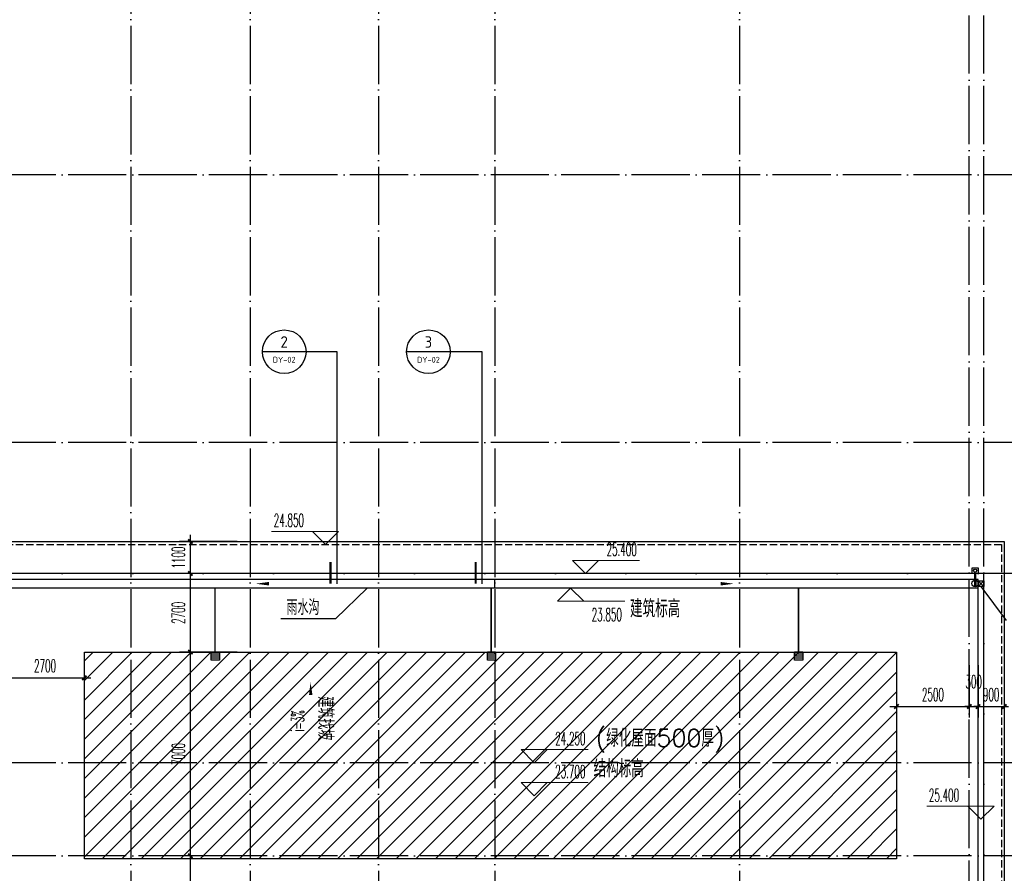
# Model space of a CAD drawing. Extents: x 1779708 to 7299578, y -1121471 to 88434.
# Tile 495 of 656: x 4870145 to 4903969, y -1020145 to -990809. Entities that reach past the tile are written whole.
import ezdxf
from ezdxf.enums import TextEntityAlignment as Align

# ---------------------------------------------------------------- set-up
doc = ezdxf.new("R2010")
doc.units = 0
doc.header["$LTSCALE"] = 1000
doc.header["$MEASUREMENT"] = 0
doc.linetypes.add('DASH', pattern=[0.35, 0.25, -0.1])
doc.linetypes.add('DOTE', pattern=[2.4200000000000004, 2, -0.2, 0.02, -0.2])
doc.layers.get('0').update_dxf_attribs({"linetype": 'CONTINUOUS'})
doc.layers.get('Defpoints').update_dxf_attribs({"linetype": 'CONTINUOUS'})
for name, color, linetype in [('11111111111111111111111111111', 50, 'DASH'), ('a-dims', 7, 'CONTINUOUS'), ('DIM_IDEN', 3, 'CONTINUOUS'), ('DIM_SYMB', 3, 'CONTINUOUS'), ('DIM_污水', 3, 'CONTINUOUS'), ('DOTE', 1, 'DOTE'), ('EQUIP_地漏', 7, 'CONTINUOUS'), ('EQUIP_雨水斗', 7, 'CONTINUOUS'), ('P_PS_DIM', 1, 'CONTINUOUS'), ('PIPE-虹吸雨水', 4, 'CONTINUOUS'), ('PIPE-雨水', 4, 'CONTINUOUS'), ('PUB_DIM', 3, 'CONTINUOUS'), ('PUB_TEXT', 7, 'CONTINUOUS'), ('SPACE', 7, 'CONTINUOUS'), ('修改', 6, 'CONTINUOUS'), ('室外构件', 4, 'CONTINUOUS'), ('栏杆', 6, 'CONTINUOUS')]:
    doc.layers.add(name, color=color, linetype=linetype)
doc.layers.add('DIM_ELEV', color=3, linetype='CONTINUOUS', lineweight=13)
doc.styles.add('_TCH_DIM', font='SIMPLEX.shx', dxfattribs={"width": 0.7, "bigfont": 'GBCBIG.shx'})
doc.styles.add('_TCH_DIM_T3', font='SIMPLEX.shx', dxfattribs={"width": 0.4941176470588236, "bigfont": 'GBCBIG.shx'})
doc.styles.add('_TCH_SPACE', font='SIMPLEX', dxfattribs={"height": 5, "bigfont": 'GBCBIG'})
doc.styles.get("Standard").update_dxf_attribs({"font": 'GBENOR', "bigfont": 'GBCBIG'})
doc.dimstyles.new('_TCH_ARCH&&150', dxfattribs={"dimtxt": 446.25, "dimasz": 150, "dimexe": 375, "dimexo": 450, "dimgap": 189.375, "dimtad": 1, "dimdec": 0, "dimzin": 0, "dimdsep": 46, "dimtxsty": '_TCH_DIM_T3', "dimblk": 'ARCHTICK', "dimcen": 0.09, "dimdle": 225, "dimclrt": 7, "dimazin": 2, "dimtfac": 1, "dimtdec": 0, "dimtix": 1, "dimtmove": 2, "dimatfit": 3, "dimfxl": 250, "dimtolj": 1, "dimtzin": 0, "dimarcsym": 0})

# ---------------------------------------------------------------- blocks, each defined once
blk = doc.blocks.new('A$C159220C3')
at = {"layer": 'DOTE'}
for p, q in [((55500.00018952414, 149200.0015517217), (55500.00018952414, 7200.001551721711)), ((59600.00018952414, 149200.0015517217), (59600.00018952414, 7200.001551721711)), ((64000.00018952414, 149200.0015517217), (64000.00018952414, 7200.001551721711)), ((68000.00018952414, 149200.0015517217), (68000.00018952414, 7200.001551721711)), ((76400.00018952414, 149200.0015517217), (76400.00018952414, 7200.001551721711)), ((84300.00018952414, 7200.001551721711), (84300.00018952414, 149200.0015517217)), ((84800.00018952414, 7200.001551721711), (84800.00018952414, 149200.0015517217)), ((86800.00018952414, 73900.00155172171), (7200.000189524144, 73900.00155172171)), ((86800.00018952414, 64700.00155172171), (7200.000189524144, 64700.00155172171)), ((86800.00018952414, 60200.00155172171), (7200.000189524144, 60200.00155172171)), ((86800.00018952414, 53700.00155172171), (7200.000189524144, 53700.00155172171)), ((86800.00018952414, 50500.00155172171), (7200.000189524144, 50500.00155172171))]:
    blk.add_line(p, q, dxfattribs=at)
blk = doc.blocks.new('a1')
at = {"layer": '11111111111111111111111111111'}
for p, q in [((59121.95538733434, 49135.6092003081), (59121.95538733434, 48935.6092003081)), ((59321.95538733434, 49135.6092003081), (59121.95538733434, 49135.6092003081)), ((59321.95538733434, 48935.6092003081), (59321.95538733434, 49135.6092003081)), ((59121.95538733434, 48935.6092003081), (59321.95538733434, 48935.6092003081))]:
    blk.add_line(p, q, dxfattribs=at)
blk = doc.blocks.new('$TwtSys$00000137')
at = {"color": 7}
for p, q in [((-46.875, -93.75), (-46.875, 93.75)), ((0, -93.75), (0, 93.75)), ((46.875, -93.75), (46.875, 93.75))]:
    blk.add_line(p, q, dxfattribs=at)
blk.add_lwpolyline([(-93.75, -93.75), (93.75, -93.75), (93.75, 93.75), (-93.75, 93.75)], close=True, dxfattribs=at)
blk = doc.blocks.new('$TwtSys$00000139')
at = {"color": 7}
for p, q in [((-18.75, 91.8558653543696, 1e-08), (-18.75, -91.8558653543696, 1e-08)), ((18.75, 91.8558653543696, 1e-08), (18.75, -91.8558653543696, 1e-08))]:
    blk.add_line(p, q, dxfattribs=at)
blk.add_circle((0, 0, 1e-08), 93.75)
blk = doc.blocks.new('_ArchTick')
at = {"color": 0, "linetype": 'ByBlock', "const_width": 0.4}
blk.add_lwpolyline([(-0.5, -0.5), (0.5, 0.5)], dxfattribs=at)
blk = doc.blocks.new('*D5758')
at = {"layer": 'Defpoints', "color": 0, "transparency": 16777216}
for p in [(4872367.098528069, -1013427.349353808), (4869667.098467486, -1014893.315705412), (4872367.098528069, -1014893.315705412)]:
    blk.add_point(p, dxfattribs=at)
at = {"layer": 'PUB_DIM', "color": 0, "lineweight": -2, "transparency": 16777216}
for p, q in [((4869667.098467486, -1014443.315705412), (4869667.098467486, -1013052.349353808)), ((4872367.098528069, -1014443.315705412), (4872367.098528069, -1013052.349353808)), ((4869442.098467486, -1013427.349353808), (4872592.098528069, -1013427.349353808))]:
    blk.add_line(p, q, dxfattribs=at)
at = {"layer": 'PUB_DIM', "color": 0, "lineweight": -2, "transparency": 16777216, "xscale": 150, "yscale": 150, "zscale": 150, "rotation": 180}
blk.add_blockref('_ArchTick', (4869667.098467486, -1013427.349353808), dxfattribs=at)
at = {"layer": 'PUB_DIM', "color": 0, "lineweight": -2, "transparency": 16777216, "xscale": 150, "yscale": 150, "zscale": 150}
blk.add_blockref('_ArchTick', (4872367.098528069, -1013427.349353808), dxfattribs=at)
at = {"layer": 'PUB_DIM', "color": 7, "transparency": 16777216, "insert": (4871017.098497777, -1013014.849353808), "char_height": 446.25, "attachment_point": 5, "style": '_TCH_DIM_T3'}
blk.add_mtext('\\A1;2700', dxfattribs=at)
blk = doc.blocks.new('*D5762')
at = {"layer": 'Defpoints', "color": 0, "transparency": 16777216}
for p in [(4876008.425210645, -1019543.31570563), (4878067.098467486, -1019543.31570563), (4878067.098467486, -1022743.315705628)]:
    blk.add_point(p, dxfattribs=at)
at = {"layer": 'PUB_DIM', "color": 0, "lineweight": -2, "transparency": 16777216}
for p, q in [((4876008.425210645, -1022968.315705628), (4876008.425210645, -1019318.31570563)), ((4877617.098467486, -1019543.31570563), (4875633.425210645, -1019543.31570563)), ((4877617.098467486, -1022743.315705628), (4875633.425210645, -1022743.315705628))]:
    blk.add_line(p, q, dxfattribs=at)
at = {"layer": 'PUB_DIM', "color": 0, "lineweight": -2, "transparency": 16777216, "xscale": 150, "yscale": 150, "zscale": 150}
for p, rotation in [((4876008.425210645, -1019543.31570563), 90), ((4876008.425210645, -1022743.315705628), 270)]:
    blk.add_blockref('_ArchTick', p, dxfattribs=dict(at, rotation=rotation))
at = {"layer": 'PUB_DIM', "color": 7, "transparency": 16777216, "insert": (4875595.925210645, -1021143.315705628), "char_height": 446.25, "attachment_point": 5, "rotation": 90, "style": '_TCH_DIM_T3'}
blk.add_mtext('\\A1;3200', dxfattribs=at)
blk = doc.blocks.new('*D5763')
at = {"layer": 'Defpoints', "color": 0, "transparency": 16777216}
for p in [(4876008.425210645, -1012543.314363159), (4878067.098467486, -1012543.314363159), (4878067.098467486, -1019543.31570563)]:
    blk.add_point(p, dxfattribs=at)
at = {"layer": 'PUB_DIM', "color": 0, "lineweight": -2, "transparency": 16777216}
for p, q in [((4876008.425210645, -1019768.31570563), (4876008.425210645, -1012318.314363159)), ((4877617.098467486, -1012543.314363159), (4875633.425210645, -1012543.314363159)), ((4877617.098467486, -1019543.31570563), (4875633.425210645, -1019543.31570563))]:
    blk.add_line(p, q, dxfattribs=at)
at = {"layer": 'PUB_DIM', "color": 0, "lineweight": -2, "transparency": 16777216, "xscale": 150, "yscale": 150, "zscale": 150}
for p, rotation in [((4876008.425210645, -1012543.314363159), 90), ((4876008.425210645, -1019543.31570563), 270)]:
    blk.add_blockref('_ArchTick', p, dxfattribs=dict(at, rotation=rotation))
at = {"layer": 'PUB_DIM', "color": 7, "transparency": 16777216, "insert": (4875595.925210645, -1016043.315034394), "char_height": 446.25, "attachment_point": 5, "rotation": 90, "style": '_TCH_DIM_T3'}
blk.add_mtext('\\A1;7000', dxfattribs=at)
blk = doc.blocks.new('*D5764')
at = {"layer": 'Defpoints', "color": 0, "transparency": 16777216}
for p in [(4876008.425210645, -1009843.315705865), (4878067.098467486, -1009843.315705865), (4878067.098467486, -1012543.314363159)]:
    blk.add_point(p, dxfattribs=at)
at = {"layer": 'PUB_DIM', "color": 0, "lineweight": -2, "transparency": 16777216}
for p, q in [((4876008.425210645, -1012768.314363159), (4876008.425210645, -1009618.315705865)), ((4877617.098467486, -1009843.315705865), (4875633.425210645, -1009843.315705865)), ((4877617.098467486, -1012543.314363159), (4875633.425210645, -1012543.314363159))]:
    blk.add_line(p, q, dxfattribs=at)
at = {"layer": 'PUB_DIM', "color": 0, "lineweight": -2, "transparency": 16777216, "xscale": 150, "yscale": 150, "zscale": 150}
for p, rotation in [((4876008.425210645, -1009843.315705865), 90), ((4876008.425210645, -1012543.314363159), 270)]:
    blk.add_blockref('_ArchTick', p, dxfattribs=dict(at, rotation=rotation))
at = {"layer": 'PUB_DIM', "color": 7, "transparency": 16777216, "insert": (4875595.925210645, -1011193.315034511), "char_height": 446.25, "attachment_point": 5, "rotation": 90, "style": '_TCH_DIM_T3'}
blk.add_mtext('\\A1;2700', dxfattribs=at)
blk = doc.blocks.new('*D5765')
at = {"layer": 'Defpoints', "color": 0, "transparency": 16777216}
for p in [(4876008.425210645, -1008743.315704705), (4878067.098467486, -1008743.315704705), (4878067.098467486, -1009843.315705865)]:
    blk.add_point(p, dxfattribs=at)
at = {"layer": 'PUB_DIM', "color": 0, "lineweight": -2, "transparency": 16777216}
for p, q in [((4876008.425210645, -1010068.315705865), (4876008.425210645, -1008518.315704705)), ((4877617.098467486, -1008743.315704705), (4875633.425210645, -1008743.315704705)), ((4877617.098467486, -1009843.315705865), (4875633.425210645, -1009843.315705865))]:
    blk.add_line(p, q, dxfattribs=at)
at = {"layer": 'PUB_DIM', "color": 0, "lineweight": -2, "transparency": 16777216, "xscale": 150, "yscale": 150, "zscale": 150}
for p, rotation in [((4876008.425210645, -1008743.315704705), 90), ((4876008.425210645, -1009843.315705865), 270)]:
    blk.add_blockref('_ArchTick', p, dxfattribs=dict(at, rotation=rotation))
at = {"layer": 'PUB_DIM', "color": 7, "transparency": 16777216, "insert": (4875595.925210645, -1009293.315705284), "char_height": 446.25, "attachment_point": 5, "rotation": 90, "style": '_TCH_DIM_T3'}
blk.add_mtext('\\A1;1100', dxfattribs=at)
blk = doc.blocks.new('*D5766')
at = {"layer": 'Defpoints', "color": 0, "transparency": 16777216}
for p in [(4900267.098529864, -1012543.314398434), (4902767.098467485, -1012543.314398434), (4902767.098467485, -1014413.756088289)]:
    blk.add_point(p, dxfattribs=at)
at = {"layer": 'PUB_DIM', "color": 0, "lineweight": -2, "transparency": 16777216}
for p, q in [((4900267.098529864, -1012993.314398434), (4900267.098529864, -1014788.756088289)), ((4902767.098467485, -1012993.314398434), (4902767.098467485, -1014788.756088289)), ((4900042.098529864, -1014413.756088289), (4902992.098467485, -1014413.756088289))]:
    blk.add_line(p, q, dxfattribs=at)
at = {"layer": 'PUB_DIM', "color": 0, "lineweight": -2, "transparency": 16777216, "xscale": 150, "yscale": 150, "zscale": 150, "rotation": 180}
blk.add_blockref('_ArchTick', (4900267.098529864, -1014413.756088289), dxfattribs=at)
at = {"layer": 'PUB_DIM', "color": 0, "lineweight": -2, "transparency": 16777216, "xscale": 150, "yscale": 150, "zscale": 150}
blk.add_blockref('_ArchTick', (4902767.098467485, -1014413.756088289), dxfattribs=at)
at = {"layer": 'PUB_DIM', "color": 7, "transparency": 16777216, "insert": (4901517.098498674, -1014001.256088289), "char_height": 446.25, "attachment_point": 5, "style": '_TCH_DIM_T3'}
blk.add_mtext('\\A1;2500', dxfattribs=at)
blk = doc.blocks.new('*D5767')
at = {"layer": 'Defpoints', "color": 0, "transparency": 16777216}
for p in [(4902767.098467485, -1012543.314398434), (4903067.098466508, -1012543.314398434), (4903067.098466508, -1014413.756088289)]:
    blk.add_point(p, dxfattribs=at)
at = {"layer": 'PUB_DIM', "color": 0, "lineweight": -2, "transparency": 16777216}
for p, q in [((4902767.098467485, -1012993.314398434), (4902767.098467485, -1014788.756088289)), ((4903067.098466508, -1012993.314398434), (4903067.098466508, -1014788.756088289)), ((4902767.098467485, -1014413.756088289), (4902617.098467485, -1014413.756088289)), ((4902767.098467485, -1014413.756088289), (4903067.098466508, -1014413.756088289)), ((4903067.098466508, -1014413.756088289), (4903217.098466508, -1014413.756088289))]:
    blk.add_line(p, q, dxfattribs=at)
at = {"layer": 'PUB_DIM', "color": 0, "lineweight": -2, "transparency": 16777216, "xscale": 150, "yscale": 150, "zscale": 150}
blk.add_blockref('_ArchTick', (4902767.098467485, -1014413.756088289), dxfattribs=at)
at = {"layer": 'PUB_DIM', "color": 0, "lineweight": -2, "transparency": 16777216, "xscale": 150, "yscale": 150, "zscale": 150, "rotation": 180}
blk.add_blockref('_ArchTick', (4903067.098466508, -1014413.756088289), dxfattribs=at)
at = {"layer": 'PUB_DIM', "color": 7, "transparency": 16777216, "insert": (4902917.098466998, -1013562.506088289), "char_height": 446.25, "attachment_point": 5, "style": '_TCH_DIM_T3'}
blk.add_mtext('\\A1;300', dxfattribs=at)
blk = doc.blocks.new('*D5768')
at = {"layer": 'Defpoints', "color": 0, "transparency": 16777216}
for p in [(4903067.098466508, -1012543.314398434), (4903967.098466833, -1012543.314398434), (4903967.098466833, -1014413.756088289)]:
    blk.add_point(p, dxfattribs=at)
at = {"layer": 'PUB_DIM', "color": 0, "lineweight": -2, "transparency": 16777216}
for p, q in [((4903067.098466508, -1012993.314398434), (4903067.098466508, -1014788.756088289)), ((4903967.098466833, -1012993.314398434), (4903967.098466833, -1014788.756088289)), ((4903067.098466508, -1014413.756088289), (4902917.098466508, -1014413.756088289)), ((4903067.098466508, -1014413.756088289), (4903967.098466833, -1014413.756088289)), ((4903967.098466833, -1014413.756088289), (4904117.098466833, -1014413.756088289))]:
    blk.add_line(p, q, dxfattribs=at)
at = {"layer": 'PUB_DIM', "color": 0, "lineweight": -2, "transparency": 16777216, "xscale": 150, "yscale": 150, "zscale": 150}
blk.add_blockref('_ArchTick', (4903067.098466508, -1014413.756088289), dxfattribs=at)
at = {"layer": 'PUB_DIM', "color": 0, "lineweight": -2, "transparency": 16777216, "xscale": 150, "yscale": 150, "zscale": 150, "rotation": 180}
blk.add_blockref('_ArchTick', (4903967.098466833, -1014413.756088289), dxfattribs=at)
at = {"layer": 'PUB_DIM', "color": 7, "transparency": 16777216, "insert": (4903517.09846667, -1014001.256088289), "char_height": 446.25, "attachment_point": 5, "style": '_TCH_DIM_T3'}
blk.add_mtext('\\A1;900', dxfattribs=at)

msp = doc.modelspace()

# ---------------------------------------------------------------- hatches: boundary and pattern name
at = {"layer": '室外构件'}
h = msp.add_hatch(dxfattribs=at)
h.set_pattern_fill('ANSI31', color=256, scale=300, style=0)
h.set_pattern_definition([(45, (0, 0), (-336.7596045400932, 336.7596045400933), [])])
h.paths.add_polyline_path([(4872367.098528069, -1012543.314398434), (4900267.098529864, -1012543.314398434), (4900267.098529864, -1019643.314450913), (4872367.098528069, -1019643.314450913)])

# ---------------------------------------------------------------- linework, layer by layer
at = {"layer": 'DIM_ELEV'}
for p, q in [((4881102.110499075, -1008393.315704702), (4878790.525313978, -1008393.315704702)), ((4880652.110499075, -1008843.315704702), (4880202.110499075, -1008393.315704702)), ((4880652.110499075, -1008843.315704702), (4881102.110499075, -1008393.315704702)), ((4889581.241951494, -1009843.315705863), (4889131.241951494, -1009393.315705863)), ((4889131.241951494, -1009393.315705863), (4891442.82713659, -1009393.315705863)), ((4889581.241951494, -1009843.315705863), (4890031.241951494, -1009393.315705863)), ((4889069.585862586, -1010343.315705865), (4888619.585862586, -1010793.315705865)), ((4889069.585862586, -1010343.315705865), (4889519.585862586, -1010793.315705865)), ((4888619.585862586, -1010793.315705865), (4890931.171047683, -1010793.315705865)), ((4887817.253898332, -1016343.315705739), (4887367.253898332, -1015893.315705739)), ((4887367.253898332, -1015893.315705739), (4889678.839083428, -1015893.315705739)), ((4887817.253898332, -1016343.315705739), (4888267.253898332, -1015893.315705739)), ((4887817.253898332, -1017477.687273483), (4887367.253898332, -1017027.687273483)), ((4887367.253898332, -1017027.687273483), (4889678.839083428, -1017027.687273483)), ((4887817.253898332, -1017477.687273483), (4888267.253898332, -1017027.687273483)), ((4903617.223024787, -1017839.957828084), (4901305.637839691, -1017839.957828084)), ((4903167.223024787, -1018289.957828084), (4902717.223024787, -1017839.957828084)), ((4903167.223024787, -1018289.957828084), (4903617.223024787, -1017839.957828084))]:
    msp.add_line(p, q, dxfattribs=at)
at = {"layer": 'DIM_IDEN'}
for p, q in [((4879981.105254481, -1002220.131859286), (4878481.105254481, -1002220.131859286)), ((4881048.261212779, -1002220.131859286), (4879981.105254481, -1002220.131859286)), ((4881048.261212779, -1010193.335611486), (4881048.261212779, -1002220.131859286)), ((4884936.857572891, -1002220.131859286), (4883436.857572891, -1002220.131859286)), ((4886034.460365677, -1002220.131859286), (4884936.857572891, -1002220.131859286)), ((4886034.460365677, -1010193.335611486), (4886034.460365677, -1002220.131859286))]:
    msp.add_line(p, q, dxfattribs=at)
at = {"layer": 'DIM_IDEN', "const_width": 75}
for points in [[(4880823.261212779, -1010193.335611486), (4880823.261212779, -1009443.335611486)], [(4885809.460365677, -1010193.335611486), (4885809.460365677, -1009443.335611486)]]:
    msp.add_lwpolyline(points, dxfattribs=at)
at = {"layer": 'DIM_IDEN'}
for centre in [(4879231.105254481, -1002220.131859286), (4884186.857572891, -1002220.131859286)]:
    msp.add_circle(centre, 750, dxfattribs=at)
at = {"layer": 'DIM_SYMB'}
for points in [[(4880338.953171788, -1010193.315705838, 0, 0, 0), (4878254.033866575, -1010193.315705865, 0, 120, 0), (4878704.033866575, -1010193.315705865, 0, 0, 0)], [(4892595.243763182, -1010193.315705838, 0, 0, 0), (4894680.163068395, -1010193.315705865, 0, 120, 0), (4894230.163068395, -1010193.315705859, 0, 0, 0)], [(4880144.522799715, -1015655.446268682, 0, 0, 0), (4880144.522799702, -1013570.526963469, 0, 120, 0), (4880144.522799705, -1014020.526963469, 0, 0, 0)]]:
    msp.add_lwpolyline(points, format="xyseb", dxfattribs=at)
msp.add_lwpolyline([(4882084.367291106, -1010343.315705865), (4880998.900264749, -1011401.971969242), (4879110.63822213, -1011401.971969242)], dxfattribs=at)
at = {"layer": 'DIM_污水', "color": 3}
msp.add_circle((4902967.09845528, -1009743.315145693), 55, dxfattribs=at)
at = {"layer": 'PIPE-虹吸雨水', "const_width": 75}
msp.add_lwpolyline([(4902967.098455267, -1010074.757831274), (4902967.09845528, -1009798.315145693)], dxfattribs=at)
at = {"layer": 'PIPE-雨水', "const_width": 50}
for points in [[(4876856.156985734, -1010338.350992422), (4876856.156985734, -1012538.352282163)], [(4886342.882622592, -1010338.350992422), (4886342.882622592, -1012538.352282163)], [(4896897.415661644, -1010338.350992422), (4896897.415661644, -1012538.352282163)]]:
    msp.add_lwpolyline(points, dxfattribs=at)
at = {"layer": 'PUB_TEXT', "color": 1}
msp.add_line((4903159.302810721, -1010290.452563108), (4904028.979008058, -1011460.285397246), dxfattribs=at)
msp.add_lwpolyline([(4903067.097619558, -1010090.452563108), (4903267.097619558, -1010090.452563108), (4903267.097619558, -1010290.452563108), (4903067.097619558, -1010290.452563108)], close=True, dxfattribs=at)
for points in [[(4903067.097619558, -1010090.452563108), (4903267.097619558, -1010290.452563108)], [(4903067.097619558, -1010290.452563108), (4903267.097619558, -1010090.452563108)]]:
    msp.add_lwpolyline(points, dxfattribs=at)
at = {"layer": '室外构件'}
for p, q in [((4886467.098467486, -1010343.315705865), (4886467.098467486, -1010043.315705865)), ((4903067.098466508, -1010343.315705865), (4869867.098467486, -1010343.315705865))]:
    msp.add_line(p, q, dxfattribs=at)
msp.add_lwpolyline([(4872367.098528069, -1012543.314398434), (4900267.098529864, -1012543.314398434), (4900267.098529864, -1019643.314450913), (4872367.098528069, -1019643.314450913)], close=True, dxfattribs=at)
at = {"layer": '栏杆'}
for p, q in [((4903267.098466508, -1009843.315705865), (4869667.098467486, -1009843.315705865)), ((4903267.09846651, -1022843.315705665), (4903267.098466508, -1009843.315705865)), ((4903067.098466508, -1010043.315705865), (4869867.098467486, -1010043.315705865)), ((4903067.098466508, -1022643.315705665), (4903067.098466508, -1010043.315705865))]:
    msp.add_line(p, q, dxfattribs=at)
msp.add_lwpolyline([(4894867.098471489, -1034943.315704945), (4894867.098471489, -1034943.315704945), (4903367.098466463, -1034943.315710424), (4903367.098466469, -1061943.315705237), (4826967.098467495, -1061943.315705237), (4826967.098466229, -1048043.315706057), (4826967.098466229, -1046943.315705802), (4835967.098467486, -1046943.315705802), (4835967.098467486, -1035743.315707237), (4827567.09846534, -1035743.315677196), (4827567.098531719, -1008743.315704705), (4903967.098467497, -1008743.315704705), (4903967.098465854, -1022643.315705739), (4903967.098465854, -1023743.315705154), (4894867.0984721, -1023743.315766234), (4894867.0984721, -1023743.315766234)], dxfattribs=at)
at = {"layer": '栏杆', "linetype": 'DASH'}
msp.add_lwpolyline([(4836067.098467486, -1035643.315707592), (4827667.098465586, -1035643.315677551), (4827667.098531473, -1008843.315704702), (4903867.098467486, -1008843.315704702), (4903867.098465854, -1022643.315705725), (4903867.098465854, -1023643.315705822), (4894867.098471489, -1023643.315766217), (4894867.098471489, -1035043.315704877), (4903267.098466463, -1035043.315710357), (4903267.098466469, -1061843.315705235), (4827067.098467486, -1061843.315705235), (4827067.098466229, -1048043.315706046), (4827067.098466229, -1047043.315705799), (4836067.098467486, -1047043.315705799), (4836067.098467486, -1035643.315707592)], dxfattribs=at)

# ---------------------------------------------------------------- block references
at = {"layer": 'EQUIP_地漏', "xscale": -1.5, "yscale": 1.5, "zscale": 1.5, "rotation": 90}
for p in [(4876866.365072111, -1012678.977282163), (4886353.090708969, -1012678.977282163), (4896907.623748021, -1012678.977282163)]:
    msp.add_blockref('$TwtSys$00000137', p, dxfattribs=at)
at = {"layer": 'EQUIP_雨水斗', "xscale": 1.200000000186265, "yscale": 1.200000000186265, "zscale": 1.200000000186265}
msp.add_blockref('$TwtSys$00000139', (4902967.098455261, -1010187.257831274), dxfattribs=at)
at = {"layer": 'P_PS_DIM', "color": 3, "xscale": -1}
msp.add_blockref('a1', (4962189.053842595, -1058778.924345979), dxfattribs=at)
at = {"layer": '修改'}
msp.add_blockref('A$C159220C3', (4818467.098277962, -1070043.317257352), dxfattribs=at)

# ---------------------------------------------------------------- texts
at = {"layer": 'a-dims'}
msp.add_text('雨水沟', height=525, dxfattribs=at).set_placement((4879309.767975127, -1011266.588757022))
msp.add_text('建筑找坡', height=525.0000000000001, rotation=270, dxfattribs=at).set_placement((4880388.720828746, -1014064.702721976))
at = {"layer": 'a-dims', "style": '_TCH_DIM', "width": 0.4941176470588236}
msp.add_text('i=3%', height=446.2500000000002, rotation=90, dxfattribs=at).set_placement((4879920.618547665, -1015276.73402785))
at = {"layer": 'PUB_TEXT', "color": 7}
for s, height, width, p, p2 in [('2', 391.8553393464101, 0.9959239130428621, (4879101.862206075, -1002081.361901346), (4879360.348302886, -1002081.361901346)), ('3', 392.7662262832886, 0.9786381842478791, (4884061.004576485, -1002081.492236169), (4884312.710569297, -1002081.492236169)), ('DY-02', 201.8678807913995, 1.026320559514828, (4878839.708110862, -1002597.161407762), (4879622.502398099, -1002597.161407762)), ('DY-02', 201.8678807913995, 1.026320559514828, (4883795.460429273, -1002597.161407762), (4884578.254716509, -1002597.161407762))]:
    msp.add_text(s, height=height, dxfattribs=dict(at, width=width)).set_placement(p, p2, align=Align.FIT)
at = {"layer": 'PUB_TEXT', "color": 7, "style": '_TCH_DIM', "width": 0.4941176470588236}
for s, p in [('24.850', (4878872.425313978, -1008235.815704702)), ('25.400', (4890305.82713659, -1009235.815705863)), ('23.850', (4889794.171047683, -1011475.815705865)), ('24.250', (4888541.839083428, -1015735.815705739)), ('23.700', (4888541.839083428, -1016870.187273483)), ('25.400', (4901377.03783969, -1017682.457828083))]:
    msp.add_text(s, height=446.25, dxfattribs=at).set_placement(p)
at = {"layer": 'SPACE', "style": '_TCH_SPACE'}
for s, p in [('建筑标高', (4891111.410005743, -1011351.176829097)), ('(绿化屋面500厚)', (4889933.694814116, -1015796.585797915)), ('结构标高', (4889859.078041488, -1016848.847221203))]:
    msp.add_text(s, height=600, dxfattribs=at).set_placement(p)

# ---------------------------------------------------------------- dimensions: what is measured, and where the dimension line sits
at = {"layer": 'PUB_DIM'}
for p1, p2, distance, picture, middle in [((4878067.098467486, -1009843.315705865), (4878067.098467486, -1008743.315704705), 2058.673256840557, '*D5765', (4875595.925210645, -1009293.315705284)), ((4878067.098467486, -1012543.314363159), (4878067.098467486, -1009843.315705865), 2058.673256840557, '*D5764', (4875595.925210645, -1011193.315034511)), ((4878067.098467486, -1019543.31570563), (4878067.098467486, -1012543.314363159), 2058.673256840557, '*D5763', (4875595.925210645, -1016043.315034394)), ((4900267.098529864, -1012543.314398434), (4902767.098467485, -1012543.314398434), -1870.4416898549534, '*D5766', (4901517.098498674, -1014001.256088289)), ((4903067.098466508, -1012543.314398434), (4903967.098466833, -1012543.314398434), -1870.4416898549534, '*D5768', (4903517.09846667, -1014001.256088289)), ((4869667.098467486, -1014893.315705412), (4872367.098528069, -1014893.315705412), 1465.9663516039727, '*D5758', (4871017.098497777, -1013014.849353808)), ((4878067.098467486, -1022743.315705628), (4878067.098467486, -1019543.31570563), 2058.673256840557, '*D5762', (4875595.925210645, -1021143.315705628))]:
    dim = msp.add_aligned_dim(p1=p1, p2=p2, distance=distance, dimstyle='_TCH_ARCH&&150', dxfattribs=at)
    dim.commit()
    dim.dimension.update_dxf_attribs({"geometry": picture, "text_midpoint": middle})
dim = msp.add_linear_dim(base=(4903067.098466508, -1014413.756088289), p1=(4902767.098467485, -1012543.314398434), p2=(4903067.098466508, -1012543.314398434), angle=0, dimstyle='_TCH_ARCH&&150', dxfattribs=at)
dim.commit()
dim.dimension.update_dxf_attribs({"geometry": '*D5767', "text_midpoint": (4902917.098466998, -1013562.506088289), "dimtype": 161})

doc.saveas('drawing.dxf')
